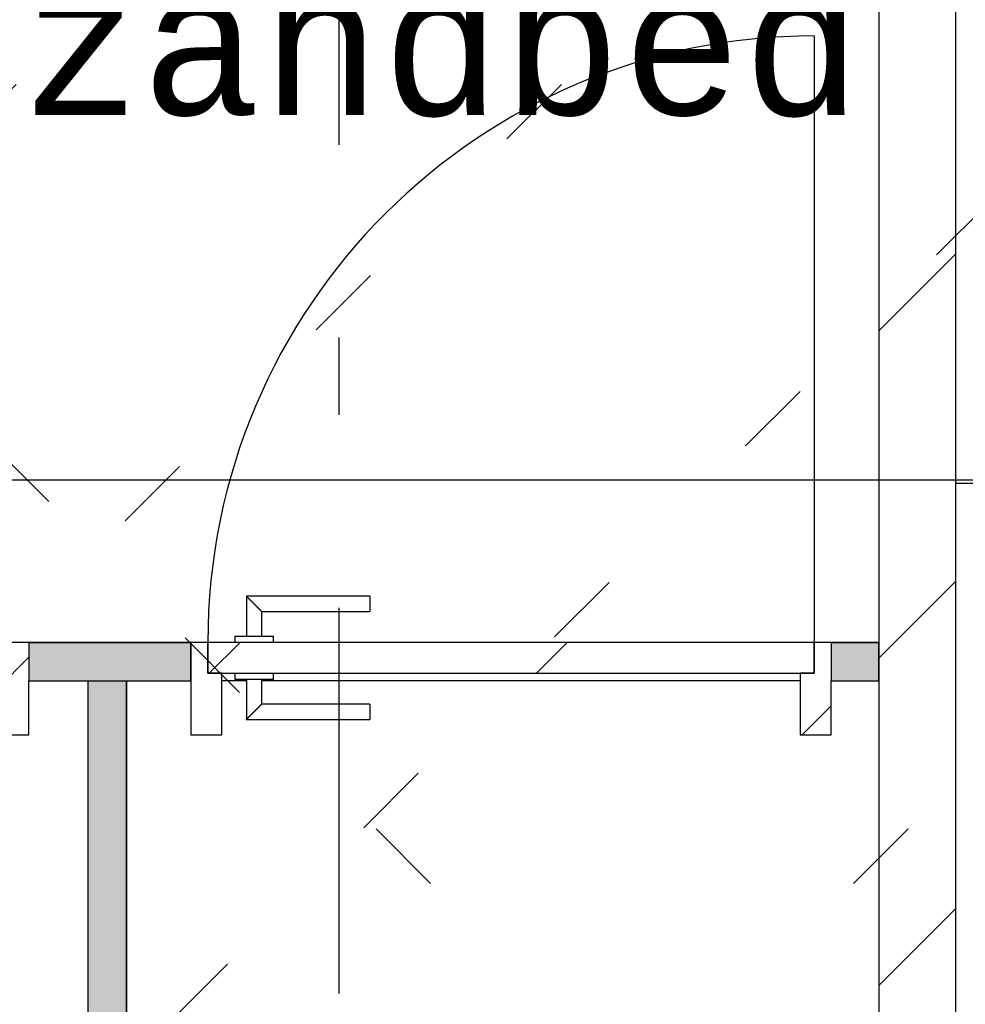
# Model space of a CAD drawing. Extents: x 2 to 87, y -108 to 11.
# Tile 257 of 352: x 34.61 to 35.84, y -36.42 to -35.15. Entities that reach past the tile are written whole.
import ezdxf

# ---------------------------------------------------------------- set-up
doc = ezdxf.new("R2010")
doc.units = 0
doc.header["$MEASUREMENT"] = 0
doc.linetypes.add('DASHDOT', pattern=[1, 0.5, -0.25, 0, -0.25])
doc.linetypes.add('DOT', pattern=[0.25, 0, -0.25])
for name, color, linetype in [('10', 7, 'CONTINUOUS'), ('12', 7, 'CONTINUOUS'), ('16', 7, 'CONTINUOUS'), ('2', 7, 'CONTINUOUS'), ('25', 7, 'CONTINUOUS'), ('30', 7, 'CONTINUOUS'), ('5', 7, 'CONTINUOUS'), ('6', 7, 'CONTINUOUS'), ('8', 7, 'CONTINUOUS')]:
    doc.layers.add(name, color=color, linetype=linetype)
doc.styles.add('MONOTXT', font='MONOTXT', dxfattribs={"height": 0.2})

msp = doc.modelspace()

# ---------------------------------------------------------------- linework, layer by layer
at = {"layer": '10', "color": 7, "linetype": 'Continuous'}
msp.add_line((31.8309, -35.742), (43.8776, -35.742), dxfattribs=at)
at = {"layer": '12', "color": 62, "linetype": 'Continuous'}
msp.add_line((36.399, -35.7464), (35.8275, -35.7464), dxfattribs=at)
at = {"layer": '16', "color": 62, "linetype": 'Continuous'}
msp.add_line((35.6439, -35.1665), (35.6439, -35.9525), dxfattribs=at)
msp.add_arc((35.6439, -35.9525), 0.786, 90, 180, dxfattribs=at)
at = {"layer": '2', "color": 62, "linetype": 'Continuous'}
msp.add_line((35.7276, -36.0025), (35.7276, -35.9525), dxfattribs=at)
at = {"layer": '25', "color": 62, "linetype": 'Continuous'}
for p, q in [((35.7276, -35.5488), (35.8276, -35.4488)), ((35.7276, -35.9731), (35.8276, -35.8731)), ((34.6259, -35.9525), (34.8359, -35.9525)), ((34.6259, -35.9525), (34.6259, -36.0025)), ((34.8359, -35.9525), (34.8359, -36.0025)), ((35.6659, -35.9525), (35.7276, -35.9525)), ((35.6659, -35.9525), (35.6659, -36.0025)), ((35.7276, -35.9525), (35.7276, -36.0025)), ((34.6259, -36.0025), (34.7026, -36.0025)), ((34.7026, -36.0025), (34.7526, -36.0025)), ((34.7026, -36.0025), (34.7026, -37.0573)), ((34.7026, -36.0025), (34.7526, -36.0025)), ((34.7526, -36.0025), (34.7526, -37.0573)), ((34.7526, -36.0025), (34.8359, -36.0025)), ((35.6659, -36.0025), (35.7276, -36.0025)), ((35.7276, -36.3973), (35.8276, -36.2973))]:
    msp.add_line(p, q, dxfattribs=at)
for points in [[(34.6259, -35.9525), (34.6259, -35.9525), (34.8359, -35.9525)], [(34.6259, -35.9525), (34.6259, -36.0025), (34.8359, -36.0025)], [(34.6259, -35.9525), (34.8359, -35.9525), (34.8359, -36.0025)], [(35.6659, -35.9525), (35.6659, -35.9525), (35.7276, -35.9525)], [(35.6659, -35.9525), (35.6659, -36.0025), (35.7276, -36.0025)], [(35.6659, -35.9525), (35.7276, -35.9525), (35.7276, -36.0025)], [(34.6259, -36.0025), (34.6259, -36.0025), (34.7026, -36.0025)], [(34.7026, -36.0025), (34.7026, -36.0025), (34.7526, -36.0025)], [(34.7026, -36.0025), (34.7026, -37.0573), (34.7526, -37.0573)], [(34.7026, -36.0025), (34.7526, -36.0025), (34.7526, -37.0573)], [(34.7026, -36.0025), (34.7026, -36.0025), (34.7526, -36.0025)], [(34.7526, -36.0025), (34.7526, -36.0025), (34.8359, -36.0025)], [(35.6659, -36.0025), (35.6659, -36.0025), (35.7276, -36.0025)]]:
    msp.add_solid(points, dxfattribs=at)
at = {"layer": '30', "color": 62, "linetype": 'Continuous'}
for p, q in [((34.6259, -35.9525), (34.6039, -35.9525)), ((34.8579, -35.9525), (34.8359, -35.9525)), ((34.8579, -35.9925), (34.8579, -35.9525)), ((35.6659, -35.9525), (35.6439, -35.9525)), ((35.6439, -35.9525), (35.6439, -35.9925)), ((34.8759, -35.9925), (34.8579, -35.9925)), ((34.8759, -36.0725), (34.8759, -35.9925)), ((35.6439, -35.9925), (35.6259, -35.9925)), ((35.6259, -35.9925), (35.6259, -36.0725)), ((34.6259, -36.0725), (34.6259, -36.0025)), ((34.8359, -36.0025), (34.8359, -36.0725)), ((35.6659, -36.0725), (35.6659, -36.0025)), ((34.5859, -36.0725), (34.6259, -36.0725)), ((34.8359, -36.0725), (34.8759, -36.0725)), ((35.6259, -36.0725), (35.6659, -36.0725))]:
    msp.add_line(p, q, dxfattribs=at)
at = {"layer": '5', "color": 7, "linetype": 'DASHDOT'}
msp.add_line((35.0276, -7.3075), (35.0276, -96.5075), dxfattribs=at)
at = {"layer": '6', "color": 62, "linetype": 'Continuous'}
for p, q in [((35.7276, -34.8275), (35.7276, -35.9525)), ((35.8276, -37.2275), (35.8276, -34.9275)), ((34.8359, -35.9525), (34.6259, -35.9525)), ((34.6259, -35.9525), (34.6259, -36.0025)), ((34.8359, -36.0025), (34.8359, -35.9525)), ((35.7276, -35.9525), (35.6659, -35.9525)), ((35.6659, -35.9525), (35.6659, -36.0025)), ((34.6259, -36.0025), (34.7026, -36.0025)), ((34.7026, -36.0025), (34.7026, -37.2025)), ((34.7526, -37.2025), (34.7526, -36.0025)), ((34.7526, -36.0025), (34.8359, -36.0025)), ((34.9079, -36.0025), (34.8759, -36.0025)), ((35.6259, -36.0025), (34.9279, -36.0025)), ((35.6659, -36.0025), (35.7276, -36.0025)), ((35.7276, -36.0025), (35.7276, -37.2775))]:
    msp.add_line(p, q, dxfattribs=at)
at = {"layer": '8', "color": 5, "linetype": 'DOT'}
for p, q in [((32.3112, -37.5275), (49.6276, -20.2111)), ((33.0183, -37.5275), (49.6276, -20.9182)), ((33.3276, -37.9253), (49.6276, -21.6253)), ((33.9626, -37.9974), (49.6276, -22.3324)), ((36.8791, -37.9974), (32.9276, -34.0459))]:
    msp.add_line(p, q, dxfattribs=at)
at = {"layer": '8', "color": 62, "linetype": 'Continuous'}
for p, q in [((34.9079, -35.8925), (34.9079, -35.9445)), ((35.0679, -35.8925), (34.9079, -35.8925)), ((35.0679, -35.8925), (35.0679, -35.9125)), ((34.9279, -35.9445), (34.9279, -35.9125)), ((34.9279, -35.9125), (35.0679, -35.9125)), ((34.8929, -35.9445), (34.8929, -35.9525)), ((34.8929, -35.9445), (34.9429, -35.9445)), ((34.9429, -35.9525), (34.9429, -35.9445)), ((35.6439, -35.9525), (34.8579, -35.9525)), ((34.8579, -35.9525), (34.8579, -35.9925)), ((34.8597, -35.9925), (34.8997, -35.9525)), ((35.2839, -35.9925), (35.3239, -35.9525)), ((35.6439, -35.9925), (35.6439, -35.9525)), ((34.5859, -36.0117), (34.6259, -35.9717)), ((34.8579, -35.9925), (35.6439, -35.9925)), ((34.8929, -35.9925), (34.8929, -36.0005)), ((34.9429, -36.0005), (34.9429, -35.9925)), ((34.9429, -36.0005), (34.8929, -36.0005)), ((34.9079, -36.0005), (34.9079, -36.0525)), ((34.9279, -36.0325), (34.9279, -36.0005)), ((35.0679, -36.0325), (34.9279, -36.0325)), ((35.0679, -36.0325), (35.0679, -36.0525)), ((35.6282, -36.0725), (35.6659, -36.0348)), ((34.9079, -36.0525), (35.0679, -36.0525))]:
    msp.add_line(p, q, dxfattribs=at)
for points in [[(34.9279, -35.9125), (34.9279, -35.9124), (34.9278, -35.9124), (34.9278, -35.9124), (34.9278, -35.9124), (34.9278, -35.9124), (34.9278, -35.9124), (34.9278, -35.9124), (34.9278, -35.9124), (34.9278, -35.9124), (34.9278, -35.9124), (34.9278, -35.9124), (34.9278, -35.9124), (34.9278, -35.9124), (34.9278, -35.9124), (34.9278, -35.9124), (34.9278, -35.9124), (34.9278, -35.9124), (34.9278, -35.9124), (34.9278, -35.9124), (34.9278, -35.9124), (34.9278, -35.9124), (34.9278, -35.9124), (34.9278, -35.9124), (34.9278, -35.9124), (34.9278, -35.9124), (34.9278, -35.9124), (34.9278, -35.9124), (34.9278, -35.9124), (34.9277, -35.9123), (34.9277, -35.9123), (34.9277, -35.9123), (34.9277, -35.9123), (34.9277, -35.9123), (34.9277, -35.9123), (34.9277, -35.9123), (34.9277, -35.9123), (34.9277, -35.9123), (34.9277, -35.9123), (34.9277, -35.9123), (34.9277, -35.9123), (34.9277, -35.9123), (34.9277, -35.9123), (34.9277, -35.9123), (34.9277, -35.9123), (34.9277, -35.9123), (34.9277, -35.9123), (34.9277, -35.9123), (34.9276, -35.9122), (34.9276, -35.9122), (34.9276, -35.9122), (34.9276, -35.9122), (34.9276, -35.9122), (34.9276, -35.9122), (34.9276, -35.9122), (34.9276, -35.9122), (34.9276, -35.9122), (34.9276, -35.9122), (34.9276, -35.9122), (34.9276, -35.9122), (34.9276, -35.9122), (34.9276, -35.9122), (34.9276, -35.9122), (34.9275, -35.9121), (34.9274, -35.912), (34.9274, -35.912), (34.9274, -35.912), (34.9274, -35.912), (34.9274, -35.912), (34.9274, -35.912), (34.9274, -35.912), (34.9274, -35.912), (34.9274, -35.912), (34.9274, -35.912), (34.9274, -35.912), (34.9274, -35.912), (34.9273, -35.9119), (34.9273, -35.9119), (34.9273, -35.9119), (34.9273, -35.9119), (34.9273, -35.9119), (34.9273, -35.9119), (34.9273, -35.9119), (34.9273, -35.9119), (34.9273, -35.9119), (34.9273, -35.9119), (34.9272, -35.9118), (34.9272, -35.9118), (34.9272, -35.9118), (34.9272, -35.9118), (34.9272, -35.9118), (34.9272, -35.9118), (34.9272, -35.9118), (34.9272, -35.9118), (34.9272, -35.9118), (34.9272, -35.9118), (34.9271, -35.9117), (34.9271, -35.9117), (34.9271, -35.9117), (34.9271, -35.9117), (34.9271, -35.9117), (34.9271, -35.9117), (34.9271, -35.9117), (34.9271, -35.9117), (34.9271, -35.9117), (34.9271, -35.9117), (34.927, -35.9116), (34.927, -35.9116), (34.927, -35.9116), (34.927, -35.9116), (34.927, -35.9116), (34.927, -35.9116), (34.927, -35.9116), (34.927, -35.9116), (34.927, -35.9115), (34.9269, -35.9115), (34.9269, -35.9115), (34.9269, -35.9115), (34.9269, -35.9115), (34.9269, -35.9115), (34.9269, -35.9115), (34.9269, -35.9115), (34.9269, -35.9115), (34.9268, -35.9114), (34.9268, -35.9114), (34.9268, -35.9114), (34.9268, -35.9114), (34.9268, -35.9114), (34.9268, -35.9114), (34.9268, -35.9114), (34.9268, -35.9114), (34.9267, -35.9113), (34.9267, -35.9113), (34.9267, -35.9113), (34.9267, -35.9113), (34.9267, -35.9113), (34.9267, -35.9113), (34.9267, -35.9113), (34.9267, -35.9113), (34.9266, -35.9112), (34.9266, -35.9112), (34.9266, -35.9112), (34.9266, -35.9112), (34.9266, -35.9112), (34.9266, -35.9112), (34.9266, -35.9112), (34.9264, -35.911), (34.9263, -35.9109), (34.9263, -35.9109), (34.9263, -35.9109), (34.9263, -35.9109), (34.9263, -35.9109), (34.9263, -35.9109), (34.9263, -35.9109), (34.9262, -35.9108), (34.9262, -35.9108), (34.9262, -35.9108), (34.9262, -35.9108), (34.9262, -35.9108), (34.9262, -35.9108), (34.9262, -35.9108), (34.9261, -35.9107), (34.9261, -35.9107), (34.9261, -35.9107), (34.9261, -35.9107), (34.9261, -35.9107), (34.9261, -35.9107), (34.926, -35.9106), (34.926, -35.9106), (34.926, -35.9106), (34.926, -35.9106), (34.926, -35.9106), (34.926, -35.9106), (34.9259, -35.9105), (34.9259, -35.9105), (34.9259, -35.9105), (34.9259, -35.9105), (34.9259, -35.9105), (34.9259, -35.9105), (34.9258, -35.9104), (34.9258, -35.9104), (34.9258, -35.9104), (34.9258, -35.9104), (34.9258, -35.9104), (34.9258, -35.9104), (34.9257, -35.9103), (34.9257, -35.9103), (34.9257, -35.9103), (34.9257, -35.9103), (34.9257, -35.9103), (34.9257, -35.9103), (34.9256, -35.9102), (34.9256, -35.9102), (34.9256, -35.9102), (34.9256, -35.9102), (34.9256, -35.9102), (34.9256, -35.9102), (34.9255, -35.9101), (34.9255, -35.9101), (34.9255, -35.9101), (34.9255, -35.9101), (34.9255, -35.9101), (34.9255, -35.91), (34.9254, -35.91), (34.9254, -35.91), (34.9254, -35.91), (34.9254, -35.91), (34.9254, -35.91), (34.9253, -35.9099), (34.9253, -35.9099), (34.9253, -35.9099), (34.9253, -35.9099), (34.9253, -35.9099), (34.9253, -35.9098), (34.9252, -35.9098), (34.9252, -35.9098), (34.9252, -35.9098), (34.9252, -35.9098), (34.9252, -35.9098), (34.9251, -35.9097), (34.9251, -35.9097), (34.9251, -35.9097), (34.9251, -35.9097), (34.9251, -35.9097), (34.925, -35.9096), (34.925, -35.9096), (34.925, -35.9096), (34.925, -35.9096), (34.925, -35.9096), (34.9249, -35.9095), (34.9249, -35.9095), (34.9249, -35.9095), (34.9249, -35.9095), (34.9249, -35.9095), (34.9248, -35.9094), (34.9248, -35.9094), (34.9248, -35.9094), (34.9248, -35.9094), (34.9248, -35.9094), (34.9248, -35.9094), (34.9247, -35.9093), (34.9246, -35.9092), (34.9246, -35.9092), (34.9246, -35.9092), (34.9246, -35.9092), (34.9245, -35.9091), (34.9245, -35.9091), (34.9245, -35.9091), (34.9245, -35.9091), (34.9245, -35.9091), (34.9244, -35.909), (34.9244, -35.909), (34.9244, -35.909), (34.9244, -35.909), (34.9244, -35.909), (34.9243, -35.9089), (34.9243, -35.9089), (34.9243, -35.9089), (34.9243, -35.9089), (34.9243, -35.9089), (34.9242, -35.9088), (34.9242, -35.9088), (34.9242, -35.9088), (34.9242, -35.9088), (34.9242, -35.9088), (34.9241, -35.9087), (34.9241, -35.9087), (34.9241, -35.9087), (34.9241, -35.9087), (34.924, -35.9086), (34.924, -35.9086), (34.924, -35.9086), (34.924, -35.9086), (34.924, -35.9086), (34.9239, -35.9085), (34.9239, -35.9085), (34.9239, -35.9085), (34.9239, -35.9085), (34.9239, -35.9084), (34.9238, -35.9084), (34.9238, -35.9084), (34.9238, -35.9084), (34.9238, -35.9084), (34.9237, -35.9083), (34.9237, -35.9083), (34.9237, -35.9083), (34.9237, -35.9083), (34.9237, -35.9083), (34.9236, -35.9082), (34.9236, -35.9082), (34.9236, -35.9082), (34.9236, -35.9082), (34.9235, -35.9081), (34.9235, -35.9081), (34.9235, -35.9081), (34.9235, -35.9081), (34.9234, -35.908), (34.9234, -35.908), (34.9234, -35.908), (34.9234, -35.908), (34.9234, -35.908), (34.9233, -35.9079), (34.9233, -35.9079), (34.9233, -35.9079), (34.9233, -35.9079), (34.9232, -35.9078), (34.9232, -35.9078), (34.9232, -35.9078), (34.9232, -35.9078), (34.9232, -35.9077), (34.9231, -35.9077), (34.9231, -35.9077), (34.9231, -35.9077), (34.9231, -35.9077), (34.923, -35.9076), (34.923, -35.9076), (34.923, -35.9076), (34.923, -35.9076), (34.9229, -35.9075), (34.9229, -35.9075), (34.9229, -35.9075), (34.9229, -35.9075), (34.9228, -35.9074), (34.9228, -35.9074), (34.9228, -35.9074), (34.9228, -35.9074), (34.9228, -35.9074), (34.9227, -35.9073), (34.9227, -35.9073), (34.9227, -35.9073), (34.9227, -35.9073), (34.9226, -35.9072), (34.9226, -35.9072), (34.9226, -35.9072), (34.9226, -35.9072), (34.9225, -35.9071), (34.9224, -35.907), (34.9224, -35.907), (34.9224, -35.907), (34.9224, -35.907), (34.9223, -35.9069), (34.9223, -35.9069), (34.9223, -35.9069), (34.9223, -35.9069), (34.9222, -35.9068), (34.9222, -35.9068), (34.9222, -35.9068), (34.9222, -35.9068), (34.9221, -35.9067), (34.9221, -35.9067), (34.9221, -35.9067), (34.9221, -35.9067), (34.922, -35.9066), (34.922, -35.9066), (34.922, -35.9066), (34.922, -35.9066), (34.9219, -35.9065), (34.9219, -35.9065), (34.9219, -35.9065), (34.9219, -35.9065), (34.9218, -35.9064), (34.9218, -35.9064), (34.9218, -35.9064), (34.9218, -35.9064), (34.9217, -35.9063), (34.9217, -35.9063), (34.9217, -35.9063), (34.9217, -35.9063), (34.9216, -35.9062), (34.9216, -35.9062), (34.9216, -35.9062), (34.9216, -35.9062), (34.9215, -35.9061), (34.9215, -35.9061), (34.9215, -35.9061), (34.9215, -35.9061), (34.9214, -35.906), (34.9214, -35.906), (34.9214, -35.906), (34.9214, -35.906), (34.9213, -35.9059), (34.9213, -35.9059), (34.9213, -35.9059), (34.9213, -35.9059), (34.9212, -35.9058), (34.9212, -35.9058), (34.9212, -35.9058), (34.9212, -35.9058), (34.9211, -35.9057), (34.9211, -35.9057), (34.9211, -35.9057), (34.9211, -35.9056), (34.921, -35.9056), (34.921, -35.9056), (34.921, -35.9056), (34.9209, -35.9055), (34.9209, -35.9055), (34.9209, -35.9055), (34.9209, -35.9055), (34.9208, -35.9054), (34.9208, -35.9054), (34.9208, -35.9054), (34.9208, -35.9054), (34.9207, -35.9053), (34.9207, -35.9053), (34.9207, -35.9053), (34.9207, -35.9053), (34.9206, -35.9052), (34.9206, -35.9052), (34.9206, -35.9052), (34.9206, -35.9052), (34.9205, -35.9051), (34.9205, -35.9051), (34.9205, -35.9051), (34.9205, -35.9051), (34.9204, -35.905), (34.9204, -35.905), (34.9204, -35.905), (34.9203, -35.9049), (34.9203, -35.9049), (34.9203, -35.9049), (34.9203, -35.9049), (34.9202, -35.9048), (34.9202, -35.9048), (34.9202, -35.9048), (34.9202, -35.9048), (34.9201, -35.9047), (34.9201, -35.9047), (34.9201, -35.9047), (34.9201, -35.9047), (34.92, -35.9046), (34.92, -35.9046), (34.92, -35.9046), (34.9199, -35.9045), (34.9198, -35.9044), (34.9198, -35.9044), (34.9198, -35.9044), (34.9198, -35.9044), (34.9197, -35.9043), (34.9197, -35.9043), (34.9197, -35.9043), (34.9197, -35.9043), (34.9196, -35.9042), (34.9196, -35.9042), (34.9196, -35.9042), (34.9195, -35.9041), (34.9195, -35.9041), (34.9195, -35.9041), (34.9195, -35.9041), (34.9194, -35.904), (34.9194, -35.904), (34.9194, -35.904), (34.9194, -35.904), (34.9193, -35.9039), (34.9193, -35.9039), (34.9193, -35.9039), (34.9192, -35.9038), (34.9192, -35.9038), (34.9192, -35.9038), (34.9192, -35.9038), (34.9191, -35.9037), (34.9191, -35.9037), (34.9191, -35.9037), (34.9191, -35.9037), (34.919, -35.9036), (34.919, -35.9036), (34.919, -35.9036), (34.9189, -35.9035), (34.9189, -35.9035), (34.9189, -35.9035), (34.9189, -35.9035), (34.9188, -35.9034), (34.9188, -35.9034), (34.9188, -35.9034), (34.9188, -35.9034), (34.9187, -35.9033), (34.9187, -35.9033), (34.9187, -35.9033), (34.9187, -35.9032), (34.9186, -35.9032), (34.9186, -35.9032), (34.9186, -35.9032), (34.9185, -35.9031), (34.9185, -35.9031), (34.9185, -35.9031), (34.9185, -35.9031), (34.9184, -35.903), (34.9184, -35.903), (34.9184, -35.903), (34.9184, -35.9029), (34.9183, -35.9029), (34.9183, -35.9029), (34.9183, -35.9029), (34.9182, -35.9028), (34.9182, -35.9028), (34.9182, -35.9028), (34.9182, -35.9028), (34.9181, -35.9027), (34.9181, -35.9027), (34.9181, -35.9027), (34.9181, -35.9026), (34.918, -35.9026), (34.918, -35.9026), (34.918, -35.9026), (34.9179, -35.9025), (34.9179, -35.9025), (34.9179, -35.9025), (34.9179, -35.9025), (34.9178, -35.9024), (34.9178, -35.9024), (34.9178, -35.9024), (34.9178, -35.9024), (34.9177, -35.9023), (34.9177, -35.9023), (34.9177, -35.9023), (34.9176, -35.9022), (34.9176, -35.9022), (34.9176, -35.9022), (34.9176, -35.9022), (34.9175, -35.9021), (34.9175, -35.9021), (34.9175, -35.9021), (34.9175, -35.9021), (34.9174, -35.902), (34.9174, -35.902), (34.9174, -35.902), (34.9173, -35.9019), (34.9173, -35.9019), (34.9173, -35.9019), (34.9173, -35.9019), (34.9172, -35.9018), (34.9171, -35.9017), (34.9171, -35.9017), (34.9171, -35.9017), (34.917, -35.9016), (34.917, -35.9016), (34.917, -35.9016), (34.917, -35.9016), (34.9169, -35.9015), (34.9169, -35.9015), (34.9169, -35.9015), (34.9169, -35.9015), (34.9168, -35.9014), (34.9168, -35.9014), (34.9168, -35.9014), (34.9167, -35.9013), (34.9167, -35.9013), (34.9167, -35.9013), (34.9167, -35.9013), (34.9166, -35.9012), (34.9166, -35.9012), (34.9166, -35.9012), (34.9166, -35.9012), (34.9165, -35.9011), (34.9165, -35.9011), (34.9165, -35.9011), (34.9164, -35.901), (34.9164, -35.901), (34.9164, -35.901), (34.9164, -35.901), (34.9163, -35.9009), (34.9163, -35.9009), (34.9163, -35.9009), (34.9163, -35.9009), (34.9162, -35.9008), (34.9162, -35.9008), (34.9162, -35.9008), (34.9161, -35.9007), (34.9161, -35.9007), (34.9161, -35.9007), (34.9161, -35.9007), (34.916, -35.9006), (34.916, -35.9006), (34.916, -35.9006), (34.916, -35.9006), (34.9159, -35.9005), (34.9159, -35.9005), (34.9159, -35.9005), (34.9159, -35.9005), (34.9158, -35.9004), (34.9158, -35.9004), (34.9158, -35.9004), (34.9157, -35.9003), (34.9157, -35.9003), (34.9157, -35.9003), (34.9157, -35.9003), (34.9156, -35.9002), (34.9156, -35.9002), (34.9156, -35.9002), (34.9156, -35.9002), (34.9155, -35.9001), (34.9155, -35.9001), (34.9155, -35.9001), (34.9155, -35.9001), (34.9154, -35.9), (34.9154, -35.9), (34.9154, -35.9), (34.9153, -35.8999), (34.9153, -35.8999), (34.9153, -35.8999), (34.9153, -35.8999), (34.9152, -35.8998), (34.9152, -35.8998), (34.9152, -35.8998), (34.9152, -35.8998), (34.9151, -35.8997), (34.9151, -35.8997), (34.9151, -35.8997), (34.9151, -35.8997), (34.915, -35.8996), (34.915, -35.8996), (34.915, -35.8996), (34.915, -35.8996), (34.9149, -35.8995), (34.9149, -35.8995), (34.9149, -35.8995), (34.9149, -35.8995), (34.9148, -35.8994), (34.9148, -35.8994), (34.9148, -35.8994), (34.9147, -35.8994), (34.9147, -35.8993), (34.9147, -35.8993), (34.9147, -35.8993), (34.9146, -35.8992), (34.9145, -35.8991), (34.9145, -35.8991), (34.9145, -35.8991), (34.9145, -35.8991), (34.9144, -35.899), (34.9144, -35.899), (34.9144, -35.899), (34.9144, -35.899), (34.9143, -35.8989), (34.9143, -35.8989), (34.9143, -35.8989), (34.9143, -35.8989), (34.9142, -35.8988), (34.9142, -35.8988), (34.9142, -35.8988), (34.9142, -35.8988), (34.9141, -35.8987), (34.9141, -35.8987), (34.9141, -35.8987), (34.9141, -35.8987), (34.914, -35.8986), (34.914, -35.8986), (34.914, -35.8986), (34.914, -35.8986), (34.9139, -35.8985), (34.9139, -35.8985), (34.9139, -35.8985), (34.9139, -35.8985), (34.9138, -35.8984), (34.9138, -35.8984), (34.9138, -35.8984), (34.9138, -35.8984), (34.9137, -35.8983), (34.9137, -35.8983), (34.9137, -35.8983), (34.9137, -35.8983), (34.9136, -35.8982), (34.9136, -35.8982), (34.9136, -35.8982), (34.9136, -35.8982), (34.9135, -35.8981), (34.9135, -35.8981), (34.9135, -35.8981), (34.9135, -35.8981), (34.9134, -35.898), (34.9134, -35.898), (34.9134, -35.898), (34.9134, -35.898), (34.9133, -35.8979), (34.9133, -35.8979), (34.9133, -35.8979), (34.9133, -35.8979), (34.9132, -35.8978), (34.9132, -35.8978), (34.9132, -35.8978), (34.9132, -35.8978), (34.9131, -35.8977), (34.9131, -35.8977), (34.9131, -35.8977), (34.9131, -35.8977), (34.9131, -35.8976), (34.913, -35.8976), (34.913, -35.8976), (34.913, -35.8976), (34.913, -35.8976), (34.9129, -35.8975), (34.9129, -35.8975), (34.9129, -35.8975), (34.9129, -35.8975), (34.9128, -35.8974), (34.9128, -35.8974), (34.9128, -35.8974), (34.9128, -35.8974), (34.9127, -35.8973), (34.9127, -35.8973), (34.9127, -35.8973), (34.9127, -35.8973), (34.9127, -35.8973), (34.9126, -35.8972), (34.9126, -35.8972), (34.9126, -35.8972), (34.9126, -35.8972), (34.9125, -35.8971), (34.9125, -35.8971), (34.9125, -35.8971), (34.9125, -35.8971), (34.9124, -35.897), (34.9124, -35.897), (34.9124, -35.897), (34.9124, -35.897), (34.9124, -35.897), (34.9123, -35.8969), (34.9123, -35.8969), (34.9123, -35.8969), (34.9123, -35.8969), (34.9122, -35.8968), (34.9122, -35.8968), (34.9122, -35.8968), (34.9122, -35.8968), (34.9121, -35.8968), (34.9121, -35.8967), (34.9121, -35.8967), (34.9121, -35.8967), (34.9121, -35.8967), (34.912, -35.8966), (34.912, -35.8966), (34.912, -35.8966), (34.912, -35.8966), (34.912, -35.8966), (34.9119, -35.8965), (34.9119, -35.8965), (34.9119, -35.8965), (34.9119, -35.8965), (34.9118, -35.8964), (34.9118, -35.8964), (34.9118, -35.8964), (34.9118, -35.8964), (34.9118, -35.8964), (34.9117, -35.8963), (34.9117, -35.8963), (34.9117, -35.8963), (34.9117, -35.8963), (34.9116, -35.8962), (34.9116, -35.8962), (34.9116, -35.8962), (34.9116, -35.8962), (34.9116, -35.8962), (34.9115, -35.8961), (34.9115, -35.8961), (34.9115, -35.8961), (34.9115, -35.8961), (34.9115, -35.8961), (34.9114, -35.896), (34.9114, -35.896), (34.9114, -35.896), (34.9114, -35.896), (34.9114, -35.896), (34.9113, -35.8959), (34.9113, -35.8959), (34.9113, -35.8959), (34.9113, -35.8959), (34.9113, -35.8958), (34.9112, -35.8958), (34.9112, -35.8958), (34.9112, -35.8958), (34.9112, -35.8958), (34.9111, -35.8957), (34.9111, -35.8957), (34.9111, -35.8957), (34.9111, -35.8957), (34.9111, -35.8957), (34.911, -35.8956), (34.911, -35.8956), (34.911, -35.8956), (34.911, -35.8956), (34.911, -35.8956), (34.911, -35.8956), (34.9109, -35.8955), (34.9109, -35.8955), (34.9109, -35.8955), (34.9109, -35.8955), (34.9109, -35.8955), (34.9108, -35.8954), (34.9108, -35.8954), (34.9108, -35.8954), (34.9108, -35.8954), (34.9108, -35.8954), (34.9107, -35.8953), (34.9107, -35.8953), (34.9107, -35.8953), (34.9107, -35.8953), (34.9107, -35.8953), (34.9106, -35.8952), (34.9106, -35.8952), (34.9106, -35.8952), (34.9106, -35.8952), (34.9106, -35.8952), (34.9106, -35.8952), (34.9105, -35.8951), (34.9105, -35.8951), (34.9105, -35.8951), (34.9105, -35.8951), (34.9105, -35.8951), (34.9104, -35.895), (34.9104, -35.895), (34.9104, -35.895), (34.9104, -35.895), (34.9104, -35.895), (34.9104, -35.895), (34.9103, -35.8949), (34.9103, -35.8949), (34.9103, -35.8949), (34.9103, -35.8949), (34.9103, -35.8949), (34.9102, -35.8948), (34.9101, -35.8947), (34.9101, -35.8947), (34.9101, -35.8947), (34.9101, -35.8947), (34.9101, -35.8947), (34.9101, -35.8947), (34.91, -35.8946), (34.91, -35.8946), (34.91, -35.8946), (34.91, -35.8946), (34.91, -35.8946), (34.91, -35.8946), (34.9099, -35.8945), (34.9099, -35.8945), (34.9099, -35.8945), (34.9099, -35.8945), (34.9099, -35.8945), (34.9099, -35.8945), (34.9098, -35.8944), (34.9098, -35.8944), (34.9098, -35.8944), (34.9098, -35.8944), (34.9098, -35.8944), (34.9098, -35.8944), (34.9097, -35.8943), (34.9097, -35.8943), (34.9097, -35.8943), (34.9097, -35.8943), (34.9097, -35.8943), (34.9097, -35.8943), (34.9096, -35.8942), (34.9096, -35.8942), (34.9096, -35.8942), (34.9096, -35.8942), (34.9096, -35.8942), (34.9096, -35.8942), (34.9096, -35.8942), (34.9095, -35.8941), (34.9095, -35.8941), (34.9095, -35.8941), (34.9095, -35.8941), (34.9095, -35.8941), (34.9095, -35.8941), (34.9095, -35.8941), (34.9094, -35.894), (34.9094, -35.894), (34.9094, -35.894), (34.9094, -35.894), (34.9094, -35.894), (34.9094, -35.894), (34.9094, -35.894), (34.9093, -35.8939), (34.9093, -35.8939), (34.9093, -35.8939), (34.9093, -35.8939), (34.9093, -35.8939), (34.9093, -35.8939), (34.9093, -35.8939), (34.9092, -35.8938), (34.9092, -35.8938), (34.9092, -35.8938), (34.9092, -35.8938), (34.9092, -35.8938), (34.9092, -35.8938), (34.9092, -35.8938), (34.9091, -35.8937), (34.9091, -35.8937), (34.9091, -35.8937), (34.9091, -35.8937), (34.9091, -35.8937), (34.9091, -35.8937), (34.9091, -35.8937), (34.9091, -35.8937), (34.909, -35.8936), (34.909, -35.8936), (34.909, -35.8936), (34.909, -35.8936), (34.909, -35.8936), (34.909, -35.8936), (34.909, -35.8936), (34.909, -35.8936), (34.9089, -35.8935), (34.9089, -35.8935), (34.9089, -35.8935), (34.9089, -35.8935), (34.9089, -35.8935), (34.9089, -35.8935), (34.9089, -35.8935), (34.9089, -35.8935), (34.9089, -35.8935), (34.9088, -35.8934), (34.9088, -35.8934), (34.9088, -35.8934), (34.9088, -35.8934), (34.9088, -35.8934), (34.9088, -35.8934), (34.9088, -35.8934), (34.9088, -35.8934), (34.9087, -35.8933), (34.9086, -35.8932), (34.9086, -35.8932), (34.9086, -35.8932), (34.9086, -35.8932), (34.9086, -35.8932), (34.9086, -35.8932), (34.9086, -35.8932), (34.9086, -35.8932), (34.9086, -35.8932), (34.9086, -35.8932), (34.9085, -35.8931), (34.9085, -35.8931), (34.9085, -35.8931), (34.9085, -35.8931), (34.9085, -35.8931), (34.9085, -35.8931), (34.9085, -35.8931), (34.9085, -35.8931), (34.9085, -35.8931), (34.9085, -35.8931), (34.9084, -35.893), (34.9084, -35.893), (34.9084, -35.893), (34.9084, -35.893), (34.9084, -35.893), (34.9084, -35.893), (34.9084, -35.893), (34.9084, -35.893), (34.9084, -35.893), (34.9084, -35.893), (34.9084, -35.893), (34.9084, -35.893), (34.9083, -35.8929), (34.9083, -35.8929), (34.9083, -35.8929), (34.9083, -35.8929), (34.9083, -35.8929), (34.9083, -35.8929), (34.9083, -35.8929), (34.9083, -35.8929), (34.9083, -35.8929), (34.9083, -35.8929), (34.9083, -35.8929), (34.9083, -35.8929), (34.9083, -35.8929), (34.9082, -35.8928), (34.9082, -35.8928), (34.9082, -35.8928), (34.9082, -35.8928), (34.9082, -35.8928), (34.9082, -35.8928), (34.9082, -35.8928), (34.9082, -35.8928), (34.9082, -35.8928), (34.9082, -35.8928), (34.9082, -35.8928), (34.9082, -35.8928), (34.9082, -35.8928), (34.9082, -35.8928), (34.9082, -35.8928), (34.9081, -35.8927), (34.9081, -35.8927), (34.9081, -35.8927), (34.9081, -35.8927), (34.9081, -35.8927), (34.9081, -35.8927), (34.9081, -35.8927), (34.9081, -35.8927), (34.9081, -35.8927), (34.9081, -35.8927), (34.9081, -35.8927), (34.9081, -35.8927), (34.9081, -35.8927), (34.9081, -35.8927), (34.9081, -35.8927), (34.9081, -35.8927), (34.9081, -35.8927), (34.9081, -35.8927), (34.9081, -35.8927), (34.908, -35.8926), (34.9079, -35.8926), (34.9079, -35.8925)], [(34.9079, -36.0525), (34.9079, -36.0524), (34.908, -36.0524), (34.908, -36.0524), (34.908, -36.0524), (34.908, -36.0524), (34.908, -36.0524), (34.908, -36.0524), (34.908, -36.0524), (34.908, -36.0524), (34.908, -36.0524), (34.908, -36.0524), (34.908, -36.0524), (34.908, -36.0524), (34.908, -36.0524), (34.908, -36.0524), (34.908, -36.0524), (34.908, -36.0524), (34.908, -36.0524), (34.908, -36.0524), (34.908, -36.0524), (34.908, -36.0524), (34.908, -36.0524), (34.908, -36.0524), (34.908, -36.0524), (34.908, -36.0524), (34.908, -36.0524), (34.908, -36.0524), (34.908, -36.0524), (34.9081, -36.0523), (34.9081, -36.0523), (34.9081, -36.0523), (34.9081, -36.0523), (34.9081, -36.0523), (34.9081, -36.0523), (34.9081, -36.0523), (34.9081, -36.0523), (34.9081, -36.0523), (34.9081, -36.0523), (34.9081, -36.0523), (34.9081, -36.0523), (34.9081, -36.0523), (34.9081, -36.0523), (34.9081, -36.0523), (34.9081, -36.0523), (34.9081, -36.0523), (34.9081, -36.0523), (34.9081, -36.0523), (34.9082, -36.0522), (34.9082, -36.0522), (34.9082, -36.0522), (34.9082, -36.0522), (34.9082, -36.0522), (34.9082, -36.0522), (34.9082, -36.0522), (34.9082, -36.0522), (34.9082, -36.0522), (34.9082, -36.0522), (34.9082, -36.0522), (34.9082, -36.0522), (34.9082, -36.0522), (34.9082, -36.0522), (34.9082, -36.0522), (34.9083, -36.0521), (34.9084, -36.052), (34.9084, -36.052), (34.9084, -36.052), (34.9084, -36.052), (34.9084, -36.052), (34.9084, -36.052), (34.9084, -36.052), (34.9084, -36.052), (34.9084, -36.052), (34.9084, -36.052), (34.9084, -36.052), (34.9084, -36.052), (34.9085, -36.0519), (34.9085, -36.0519), (34.9085, -36.0519), (34.9085, -36.0519), (34.9085, -36.0519), (34.9085, -36.0519), (34.9085, -36.0519), (34.9085, -36.0519), (34.9085, -36.0519), (34.9085, -36.0519), (34.9086, -36.0518), (34.9086, -36.0518), (34.9086, -36.0518), (34.9086, -36.0518), (34.9086, -36.0518), (34.9086, -36.0518), (34.9086, -36.0518), (34.9086, -36.0518), (34.9086, -36.0518), (34.9086, -36.0518), (34.9087, -36.0517), (34.9087, -36.0517), (34.9087, -36.0517), (34.9087, -36.0517), (34.9087, -36.0517), (34.9087, -36.0517), (34.9087, -36.0517), (34.9087, -36.0517), (34.9087, -36.0517), (34.9087, -36.0517), (34.9088, -36.0516), (34.9088, -36.0516), (34.9088, -36.0516), (34.9088, -36.0516), (34.9088, -36.0516), (34.9088, -36.0516), (34.9088, -36.0516), (34.9088, -36.0516), (34.9089, -36.0515), (34.9089, -36.0515), (34.9089, -36.0515), (34.9089, -36.0515), (34.9089, -36.0515), (34.9089, -36.0515), (34.9089, -36.0515), (34.9089, -36.0515), (34.9089, -36.0515), (34.909, -36.0514), (34.909, -36.0514), (34.909, -36.0514), (34.909, -36.0514), (34.909, -36.0514), (34.909, -36.0514), (34.909, -36.0514), (34.909, -36.0514), (34.9091, -36.0513), (34.9091, -36.0513), (34.9091, -36.0513), (34.9091, -36.0513), (34.9091, -36.0513), (34.9091, -36.0513), (34.9091, -36.0513), (34.9091, -36.0513), (34.9092, -36.0512), (34.9092, -36.0512), (34.9092, -36.0512), (34.9092, -36.0512), (34.9092, -36.0512), (34.9092, -36.0512), (34.9092, -36.0512), (34.9093, -36.0511), (34.9093, -36.0511), (34.9093, -36.0511), (34.9093, -36.0511), (34.9093, -36.0511), (34.9093, -36.0511), (34.9093, -36.0511), (34.9094, -36.051), (34.9095, -36.0509), (34.9095, -36.0509), (34.9095, -36.0509), (34.9095, -36.0509), (34.9095, -36.0509), (34.9095, -36.0509), (34.9095, -36.0509), (34.9096, -36.0508), (34.9096, -36.0508), (34.9096, -36.0508), (34.9096, -36.0508), (34.9096, -36.0508), (34.9096, -36.0508), (34.9096, -36.0508), (34.9097, -36.0507), (34.9097, -36.0507), (34.9097, -36.0507), (34.9097, -36.0507), (34.9097, -36.0507), (34.9097, -36.0507), (34.9098, -36.0506), (34.9098, -36.0506), (34.9098, -36.0506), (34.9098, -36.0506), (34.9098, -36.0506), (34.9098, -36.0506), (34.9099, -36.0505), (34.9099, -36.0505), (34.9099, -36.0505), (34.9099, -36.0505), (34.9099, -36.0505), (34.9099, -36.0505), (34.91, -36.0504), (34.91, -36.0504), (34.91, -36.0504), (34.91, -36.0504), (34.91, -36.0504), (34.91, -36.0504), (34.9101, -36.0503), (34.9101, -36.0503), (34.9101, -36.0503), (34.9101, -36.0503), (34.9101, -36.0503), (34.9101, -36.0503), (34.9102, -36.0502), (34.9102, -36.0502), (34.9102, -36.0502), (34.9102, -36.0502), (34.9102, -36.0502), (34.9102, -36.0502), (34.9103, -36.0501), (34.9103, -36.0501), (34.9103, -36.0501), (34.9103, -36.0501), (34.9103, -36.0501), (34.9104, -36.05), (34.9104, -36.05), (34.9104, -36.05), (34.9104, -36.05), (34.9104, -36.05), (34.9104, -36.05), (34.9105, -36.0499), (34.9105, -36.0499), (34.9105, -36.0499), (34.9105, -36.0499), (34.9105, -36.0499), (34.9106, -36.0498), (34.9106, -36.0498), (34.9106, -36.0498), (34.9106, -36.0498), (34.9106, -36.0498), (34.9106, -36.0498), (34.9107, -36.0497), (34.9107, -36.0497), (34.9107, -36.0497), (34.9107, -36.0497), (34.9107, -36.0497), (34.9108, -36.0496), (34.9108, -36.0496), (34.9108, -36.0496), (34.9108, -36.0496), (34.9108, -36.0496), (34.9109, -36.0495), (34.9109, -36.0495), (34.9109, -36.0495), (34.9109, -36.0495), (34.9109, -36.0495), (34.911, -36.0494), (34.911, -36.0494), (34.911, -36.0494), (34.911, -36.0494), (34.911, -36.0494), (34.911, -36.0494), (34.9111, -36.0493), (34.9112, -36.0492), (34.9112, -36.0492), (34.9112, -36.0492), (34.9112, -36.0492), (34.9113, -36.0491), (34.9113, -36.0491), (34.9113, -36.0491), (34.9113, -36.0491), (34.9113, -36.0491), (34.9114, -36.049), (34.9114, -36.049), (34.9114, -36.049), (34.9114, -36.049), (34.9114, -36.049), (34.9115, -36.0489), (34.9115, -36.0489), (34.9115, -36.0489), (34.9115, -36.0489), (34.9115, -36.0489), (34.9116, -36.0488), (34.9116, -36.0488), (34.9116, -36.0488), (34.9116, -36.0488), (34.9116, -36.0488), (34.9117, -36.0487), (34.9117, -36.0487), (34.9117, -36.0487), (34.9117, -36.0487), (34.9118, -36.0486), (34.9118, -36.0486), (34.9118, -36.0486), (34.9118, -36.0486), (34.9118, -36.0486), (34.9119, -36.0485), (34.9119, -36.0485), (34.9119, -36.0485), (34.9119, -36.0485), (34.912, -36.0484), (34.912, -36.0484), (34.912, -36.0484), (34.912, -36.0484), (34.912, -36.0484), (34.9121, -36.0483), (34.9121, -36.0483), (34.9121, -36.0483), (34.9121, -36.0483), (34.9121, -36.0483), (34.9122, -36.0482), (34.9122, -36.0482), (34.9122, -36.0482), (34.9122, -36.0482), (34.9123, -36.0481), (34.9123, -36.0481), (34.9123, -36.0481), (34.9123, -36.0481), (34.9124, -36.048), (34.9124, -36.048), (34.9124, -36.048), (34.9124, -36.048), (34.9124, -36.048), (34.9125, -36.0479), (34.9125, -36.0479), (34.9125, -36.0479), (34.9125, -36.0479), (34.9126, -36.0478), (34.9126, -36.0478), (34.9126, -36.0478), (34.9126, -36.0478), (34.9127, -36.0477), (34.9127, -36.0477), (34.9127, -36.0477), (34.9127, -36.0477), (34.9127, -36.0477), (34.9128, -36.0476), (34.9128, -36.0476), (34.9128, -36.0476), (34.9128, -36.0476), (34.9129, -36.0475), (34.9129, -36.0475), (34.9129, -36.0475), (34.9129, -36.0475), (34.913, -36.0474), (34.913, -36.0474), (34.913, -36.0474), (34.913, -36.0474), (34.9131, -36.0474), (34.9131, -36.0473), (34.9131, -36.0473), (34.9131, -36.0473), (34.9131, -36.0473), (34.9132, -36.0472), (34.9132, -36.0472), (34.9132, -36.0472), (34.9132, -36.0472), (34.9133, -36.0471), (34.9134, -36.047), (34.9134, -36.047), (34.9134, -36.047), (34.9134, -36.047), (34.9135, -36.0469), (34.9135, -36.0469), (34.9135, -36.0469), (34.9135, -36.0469), (34.9136, -36.0468), (34.9136, -36.0468), (34.9136, -36.0468), (34.9136, -36.0468), (34.9137, -36.0467), (34.9137, -36.0467), (34.9137, -36.0467), (34.9137, -36.0467), (34.9138, -36.0466), (34.9138, -36.0466), (34.9138, -36.0466), (34.9138, -36.0466), (34.9139, -36.0465), (34.9139, -36.0465), (34.9139, -36.0465), (34.9139, -36.0465), (34.914, -36.0464), (34.914, -36.0464), (34.914, -36.0464), (34.914, -36.0464), (34.9141, -36.0463), (34.9141, -36.0463), (34.9141, -36.0463), (34.9141, -36.0463), (34.9142, -36.0462), (34.9142, -36.0462), (34.9142, -36.0462), (34.9142, -36.0462), (34.9143, -36.0461), (34.9143, -36.0461), (34.9143, -36.0461), (34.9143, -36.0461), (34.9144, -36.046), (34.9144, -36.046), (34.9144, -36.046), (34.9144, -36.046), (34.9145, -36.0459), (34.9145, -36.0459), (34.9145, -36.0459), (34.9145, -36.0459), (34.9146, -36.0458), (34.9146, -36.0458), (34.9146, -36.0458), (34.9146, -36.0458), (34.9147, -36.0457), (34.9147, -36.0457), (34.9147, -36.0457), (34.9147, -36.0456), (34.9148, -36.0456), (34.9148, -36.0456), (34.9148, -36.0456), (34.9149, -36.0455), (34.9149, -36.0455), (34.9149, -36.0455), (34.9149, -36.0455), (34.915, -36.0454), (34.915, -36.0454), (34.915, -36.0454), (34.915, -36.0454), (34.9151, -36.0453), (34.9151, -36.0453), (34.9151, -36.0453), (34.9151, -36.0453), (34.9152, -36.0452), (34.9152, -36.0452), (34.9152, -36.0452), (34.9152, -36.0452), (34.9153, -36.0451), (34.9153, -36.0451), (34.9153, -36.0451), (34.9153, -36.0451), (34.9154, -36.045), (34.9154, -36.045), (34.9154, -36.045), (34.9155, -36.0449), (34.9155, -36.0449), (34.9155, -36.0449), (34.9155, -36.0449), (34.9156, -36.0448), (34.9156, -36.0448), (34.9156, -36.0448), (34.9156, -36.0448), (34.9157, -36.0447), (34.9157, -36.0447), (34.9157, -36.0447), (34.9157, -36.0447), (34.9158, -36.0446), (34.9158, -36.0446), (34.9158, -36.0446), (34.9159, -36.0445), (34.916, -36.0444), (34.916, -36.0444), (34.916, -36.0444), (34.916, -36.0444), (34.9161, -36.0443), (34.9161, -36.0443), (34.9161, -36.0443), (34.9161, -36.0443), (34.9162, -36.0442), (34.9162, -36.0442), (34.9162, -36.0442), (34.9163, -36.0441), (34.9163, -36.0441), (34.9163, -36.0441), (34.9163, -36.0441), (34.9164, -36.044), (34.9164, -36.044), (34.9164, -36.044), (34.9164, -36.044), (34.9165, -36.0439), (34.9165, -36.0439), (34.9165, -36.0439), (34.9166, -36.0438), (34.9166, -36.0438), (34.9166, -36.0438), (34.9166, -36.0438), (34.9167, -36.0437), (34.9167, -36.0437), (34.9167, -36.0437), (34.9167, -36.0437), (34.9168, -36.0436), (34.9168, -36.0436), (34.9168, -36.0436), (34.9169, -36.0435), (34.9169, -36.0435), (34.9169, -36.0435), (34.9169, -36.0435), (34.917, -36.0434), (34.917, -36.0434), (34.917, -36.0434), (34.917, -36.0434), (34.9171, -36.0433), (34.9171, -36.0433), (34.9171, -36.0433), (34.9172, -36.0432), (34.9172, -36.0432), (34.9172, -36.0432), (34.9172, -36.0432), (34.9173, -36.0431), (34.9173, -36.0431), (34.9173, -36.0431), (34.9173, -36.0431), (34.9174, -36.043), (34.9174, -36.043), (34.9174, -36.043), (34.9175, -36.0429), (34.9175, -36.0429), (34.9175, -36.0429), (34.9175, -36.0429), (34.9176, -36.0428), (34.9176, -36.0428), (34.9176, -36.0428), (34.9176, -36.0428), (34.9177, -36.0427), (34.9177, -36.0427), (34.9177, -36.0427), (34.9178, -36.0426), (34.9178, -36.0426), (34.9178, -36.0426), (34.9178, -36.0426), (34.9179, -36.0425), (34.9179, -36.0425), (34.9179, -36.0425), (34.9179, -36.0425), (34.918, -36.0424), (34.918, -36.0424), (34.918, -36.0424), (34.9181, -36.0424), (34.9181, -36.0423), (34.9181, -36.0423), (34.9181, -36.0423), (34.9182, -36.0422), (34.9182, -36.0422), (34.9182, -36.0422), (34.9182, -36.0422), (34.9183, -36.0421), (34.9183, -36.0421), (34.9183, -36.0421), (34.9184, -36.0421), (34.9184, -36.042), (34.9184, -36.042), (34.9184, -36.042), (34.9185, -36.0419), (34.9185, -36.0419), (34.9185, -36.0419), (34.9185, -36.0419), (34.9186, -36.0418), (34.9187, -36.0418), (34.9187, -36.0417), (34.9187, -36.0417), (34.9187, -36.0417), (34.9188, -36.0416), (34.9188, -36.0416), (34.9188, -36.0416), (34.9188, -36.0416), (34.9189, -36.0415), (34.9189, -36.0415), (34.9189, -36.0415), (34.9189, -36.0415), (34.919, -36.0414), (34.919, -36.0414), (34.919, -36.0414), (34.9191, -36.0413), (34.9191, -36.0413), (34.9191, -36.0413), (34.9191, -36.0413), (34.9192, -36.0412), (34.9192, -36.0412), (34.9192, -36.0412), (34.9192, -36.0412), (34.9193, -36.0411), (34.9193, -36.0411), (34.9193, -36.0411), (34.9194, -36.041), (34.9194, -36.041), (34.9194, -36.041), (34.9194, -36.041), (34.9195, -36.0409), (34.9195, -36.0409), (34.9195, -36.0409), (34.9195, -36.0409), (34.9196, -36.0408), (34.9196, -36.0408), (34.9196, -36.0408), (34.9197, -36.0407), (34.9197, -36.0407), (34.9197, -36.0407), (34.9197, -36.0407), (34.9198, -36.0406), (34.9198, -36.0406), (34.9198, -36.0406), (34.9198, -36.0406), (34.9199, -36.0405), (34.9199, -36.0405), (34.9199, -36.0405), (34.9199, -36.0405), (34.92, -36.0404), (34.92, -36.0404), (34.92, -36.0404), (34.9201, -36.0403), (34.9201, -36.0403), (34.9201, -36.0403), (34.9201, -36.0403), (34.9202, -36.0402), (34.9202, -36.0402), (34.9202, -36.0402), (34.9202, -36.0402), (34.9203, -36.0401), (34.9203, -36.0401), (34.9203, -36.0401), (34.9203, -36.0401), (34.9204, -36.04), (34.9204, -36.04), (34.9204, -36.04), (34.9205, -36.0399), (34.9205, -36.0399), (34.9205, -36.0399), (34.9205, -36.0399), (34.9206, -36.0398), (34.9206, -36.0398), (34.9206, -36.0398), (34.9206, -36.0398), (34.9207, -36.0397), (34.9207, -36.0397), (34.9207, -36.0397), (34.9207, -36.0397), (34.9208, -36.0396), (34.9208, -36.0396), (34.9208, -36.0396), (34.9208, -36.0396), (34.9209, -36.0395), (34.9209, -36.0395), (34.9209, -36.0395), (34.9209, -36.0395), (34.921, -36.0394), (34.921, -36.0394), (34.921, -36.0394), (34.9211, -36.0394), (34.9211, -36.0393), (34.9211, -36.0393), (34.9211, -36.0393), (34.9212, -36.0392), (34.9213, -36.0391), (34.9213, -36.0391), (34.9213, -36.0391), (34.9213, -36.0391), (34.9214, -36.039), (34.9214, -36.039), (34.9214, -36.039), (34.9214, -36.039), (34.9215, -36.0389), (34.9215, -36.0389), (34.9215, -36.0389), (34.9215, -36.0389), (34.9216, -36.0388), (34.9216, -36.0388), (34.9216, -36.0388), (34.9216, -36.0388), (34.9217, -36.0387), (34.9217, -36.0387), (34.9217, -36.0387), (34.9217, -36.0387), (34.9218, -36.0386), (34.9218, -36.0386), (34.9218, -36.0386), (34.9218, -36.0386), (34.9219, -36.0385), (34.9219, -36.0385), (34.9219, -36.0385), (34.9219, -36.0385), (34.922, -36.0384), (34.922, -36.0384), (34.922, -36.0384), (34.922, -36.0384), (34.9221, -36.0383), (34.9221, -36.0383), (34.9221, -36.0383), (34.9221, -36.0383), (34.9222, -36.0382), (34.9222, -36.0382), (34.9222, -36.0382), (34.9222, -36.0382), (34.9223, -36.0381), (34.9223, -36.0381), (34.9223, -36.0381), (34.9223, -36.0381), (34.9224, -36.038), (34.9224, -36.038), (34.9224, -36.038), (34.9224, -36.038), (34.9225, -36.0379), (34.9225, -36.0379), (34.9225, -36.0379), (34.9225, -36.0379), (34.9226, -36.0378), (34.9226, -36.0378), (34.9226, -36.0378), (34.9226, -36.0378), (34.9227, -36.0377), (34.9227, -36.0377), (34.9227, -36.0377), (34.9227, -36.0377), (34.9228, -36.0376), (34.9228, -36.0376), (34.9228, -36.0376), (34.9228, -36.0376), (34.9228, -36.0376), (34.9229, -36.0375), (34.9229, -36.0375), (34.9229, -36.0375), (34.9229, -36.0375), (34.923, -36.0374), (34.923, -36.0374), (34.923, -36.0374), (34.923, -36.0374), (34.9231, -36.0373), (34.9231, -36.0373), (34.9231, -36.0373), (34.9231, -36.0373), (34.9232, -36.0373), (34.9232, -36.0372), (34.9232, -36.0372), (34.9232, -36.0372), (34.9232, -36.0372), (34.9233, -36.0371), (34.9233, -36.0371), (34.9233, -36.0371), (34.9233, -36.0371), (34.9234, -36.037), (34.9234, -36.037), (34.9234, -36.037), (34.9234, -36.037), (34.9234, -36.037), (34.9235, -36.0369), (34.9235, -36.0369), (34.9235, -36.0369), (34.9235, -36.0369), (34.9236, -36.0368), (34.9236, -36.0368), (34.9236, -36.0368), (34.9236, -36.0368), (34.9237, -36.0368), (34.9237, -36.0367), (34.9237, -36.0367), (34.9237, -36.0367), (34.9237, -36.0367), (34.9238, -36.0366), (34.9238, -36.0366), (34.9238, -36.0366), (34.9238, -36.0366), (34.9239, -36.0366), (34.9239, -36.0365), (34.9239, -36.0365), (34.9239, -36.0365), (34.9239, -36.0365), (34.924, -36.0364), (34.924, -36.0364), (34.924, -36.0364), (34.924, -36.0364), (34.924, -36.0364), (34.9241, -36.0363), (34.9241, -36.0363), (34.9241, -36.0363), (34.9241, -36.0363), (34.9242, -36.0362), (34.9242, -36.0362), (34.9242, -36.0362), (34.9242, -36.0362), (34.9242, -36.0362), (34.9243, -36.0361), (34.9243, -36.0361), (34.9243, -36.0361), (34.9243, -36.0361), (34.9243, -36.0361), (34.9244, -36.036), (34.9244, -36.036), (34.9244, -36.036), (34.9244, -36.036), (34.9244, -36.036), (34.9245, -36.0359), (34.9245, -36.0359), (34.9245, -36.0359), (34.9245, -36.0359), (34.9245, -36.0358), (34.9246, -36.0358), (34.9246, -36.0358), (34.9246, -36.0358), (34.9246, -36.0358), (34.9247, -36.0357), (34.9247, -36.0357), (34.9247, -36.0357), (34.9247, -36.0357), (34.9247, -36.0357), (34.9248, -36.0356), (34.9248, -36.0356), (34.9248, -36.0356), (34.9248, -36.0356), (34.9248, -36.0356), (34.9248, -36.0356), (34.9249, -36.0355), (34.9249, -36.0355), (34.9249, -36.0355), (34.9249, -36.0355), (34.9249, -36.0355), (34.925, -36.0354), (34.925, -36.0354), (34.925, -36.0354), (34.925, -36.0354), (34.925, -36.0354), (34.9251, -36.0353), (34.9251, -36.0353), (34.9251, -36.0353), (34.9251, -36.0353), (34.9251, -36.0353), (34.9252, -36.0352), (34.9252, -36.0352), (34.9252, -36.0352), (34.9252, -36.0352), (34.9252, -36.0352), (34.9253, -36.0352), (34.9253, -36.0351), (34.9253, -36.0351), (34.9253, -36.0351), (34.9253, -36.0351), (34.9253, -36.0351), (34.9254, -36.035), (34.9254, -36.035), (34.9254, -36.035), (34.9254, -36.035), (34.9254, -36.035), (34.9255, -36.035), (34.9255, -36.0349), (34.9255, -36.0349), (34.9255, -36.0349), (34.9255, -36.0349), (34.9255, -36.0349), (34.9256, -36.0348), (34.9257, -36.0347), (34.9257, -36.0347), (34.9257, -36.0347), (34.9257, -36.0347), (34.9257, -36.0347), (34.9257, -36.0347), (34.9258, -36.0346), (34.9258, -36.0346), (34.9258, -36.0346), (34.9258, -36.0346), (34.9258, -36.0346), (34.9258, -36.0346), (34.9259, -36.0345), (34.9259, -36.0345), (34.9259, -36.0345), (34.9259, -36.0345), (34.9259, -36.0345), (34.9259, -36.0345), (34.926, -36.0344), (34.926, -36.0344), (34.926, -36.0344), (34.926, -36.0344), (34.926, -36.0344), (34.926, -36.0344), (34.9261, -36.0343), (34.9261, -36.0343), (34.9261, -36.0343), (34.9261, -36.0343), (34.9261, -36.0343), (34.9261, -36.0343), (34.9262, -36.0342), (34.9262, -36.0342), (34.9262, -36.0342), (34.9262, -36.0342), (34.9262, -36.0342), (34.9262, -36.0342), (34.9262, -36.0342), (34.9263, -36.0341), (34.9263, -36.0341), (34.9263, -36.0341), (34.9263, -36.0341), (34.9263, -36.0341), (34.9263, -36.0341), (34.9263, -36.0341), (34.9264, -36.034), (34.9264, -36.034), (34.9264, -36.034), (34.9264, -36.034), (34.9264, -36.034), (34.9264, -36.034), (34.9264, -36.034), (34.9265, -36.0339), (34.9265, -36.0339), (34.9265, -36.0339), (34.9265, -36.0339), (34.9265, -36.0339), (34.9265, -36.0339), (34.9265, -36.0339), (34.9266, -36.0338), (34.9266, -36.0338), (34.9266, -36.0338), (34.9266, -36.0338), (34.9266, -36.0338), (34.9266, -36.0338), (34.9266, -36.0338), (34.9267, -36.0337), (34.9267, -36.0337), (34.9267, -36.0337), (34.9267, -36.0337), (34.9267, -36.0337), (34.9267, -36.0337), (34.9267, -36.0337), (34.9267, -36.0337), (34.9268, -36.0336), (34.9268, -36.0336), (34.9268, -36.0336), (34.9268, -36.0336), (34.9268, -36.0336), (34.9268, -36.0336), (34.9268, -36.0336), (34.9268, -36.0336), (34.9269, -36.0335), (34.9269, -36.0335), (34.9269, -36.0335), (34.9269, -36.0335), (34.9269, -36.0335), (34.9269, -36.0335), (34.9269, -36.0335), (34.9269, -36.0335), (34.927, -36.0335), (34.927, -36.0334), (34.927, -36.0334), (34.927, -36.0334), (34.927, -36.0334), (34.927, -36.0334), (34.927, -36.0334), (34.927, -36.0334), (34.927, -36.0334), (34.9271, -36.0333), (34.9272, -36.0332), (34.9272, -36.0332), (34.9272, -36.0332), (34.9272, -36.0332), (34.9272, -36.0332), (34.9272, -36.0332), (34.9272, -36.0332), (34.9272, -36.0332), (34.9272, -36.0332), (34.9272, -36.0332), (34.9273, -36.0331), (34.9273, -36.0331), (34.9273, -36.0331), (34.9273, -36.0331), (34.9273, -36.0331), (34.9273, -36.0331), (34.9273, -36.0331), (34.9273, -36.0331), (34.9273, -36.0331), (34.9273, -36.0331), (34.9274, -36.033), (34.9274, -36.033), (34.9274, -36.033), (34.9274, -36.033), (34.9274, -36.033), (34.9274, -36.033), (34.9274, -36.033), (34.9274, -36.033), (34.9274, -36.033), (34.9274, -36.033), (34.9274, -36.033), (34.9274, -36.033), (34.9275, -36.0329), (34.9275, -36.0329), (34.9275, -36.0329), (34.9275, -36.0329), (34.9275, -36.0329), (34.9275, -36.0329), (34.9275, -36.0329), (34.9275, -36.0329), (34.9275, -36.0329), (34.9275, -36.0329), (34.9275, -36.0329), (34.9275, -36.0329), (34.9275, -36.0329), (34.9276, -36.0328), (34.9276, -36.0328), (34.9276, -36.0328), (34.9276, -36.0328), (34.9276, -36.0328), (34.9276, -36.0328), (34.9276, -36.0328), (34.9276, -36.0328), (34.9276, -36.0328), (34.9276, -36.0328), (34.9276, -36.0328), (34.9276, -36.0328), (34.9276, -36.0328), (34.9276, -36.0328), (34.9276, -36.0328), (34.9277, -36.0327), (34.9277, -36.0327), (34.9277, -36.0327), (34.9277, -36.0327), (34.9277, -36.0327), (34.9277, -36.0327), (34.9277, -36.0327), (34.9277, -36.0327), (34.9277, -36.0327), (34.9277, -36.0327), (34.9277, -36.0327), (34.9277, -36.0327), (34.9277, -36.0327), (34.9277, -36.0327), (34.9277, -36.0327), (34.9277, -36.0327), (34.9277, -36.0327), (34.9277, -36.0327), (34.9277, -36.0327), (34.9278, -36.0326), (34.9279, -36.0326), (34.9279, -36.0325)]]:
    msp.add_lwpolyline(points, dxfattribs=at)

# ---------------------------------------------------------------- texts
at = {"layer": '8', "color": 7, "linetype": 'Continuous', "style": 'MONOTXT'}
msp.add_text('zandbed dikte min. 200mm', height=0.18, dxfattribs=at).set_placement((34.6156, -35.2689))

doc.saveas('drawing.dxf')
